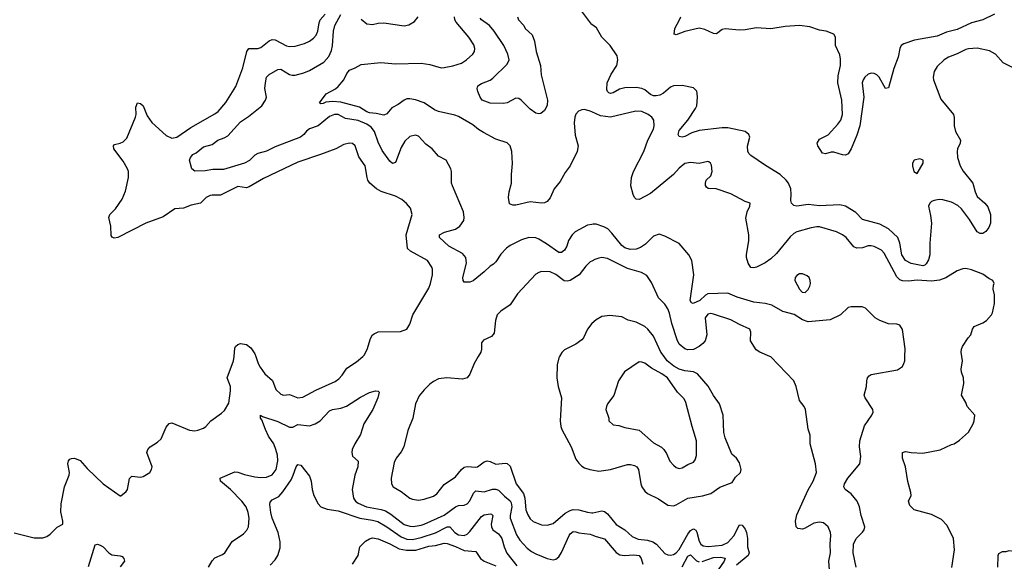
# Model space of a CAD drawing. Header units: inches. Extents: x 1834610 to 2027685, y 642842 to 774116.
# Tile 483 of 632: x 1936008 to 1942879, y 748570 to 752351. Entities that reach past the tile are written whole.
import ezdxf

# ---------------------------------------------------------------- set-up
doc = ezdxf.new("R2010")
doc.units = ezdxf.units.IN
doc.header["$MEASUREMENT"] = 0
for name, color, linetype in [('B9734', 7, 'Continuous'), ('B9735', 7, 'Continuous'), ('B9744', 7, 'Continuous'), ('B9745', 7, 'Continuous')]:
    doc.layers.add(name, color=color, linetype=linetype)

msp = doc.modelspace()

# ---------------------------------------------------------------- linework, layer by layer
at = {"layer": 'B9734', "color": 5}
for points, elevation in [([(1935970, 748768.4), (1936110, 748732.6), (1936170, 748734.7), (1936196.5, 748743.5), (1936220.9, 748759.1), (1936270, 748808.4), (1936309, 748830), (1936309.5, 748850), (1936296.2, 748916.2), (1936296.4, 748970), (1936321, 749090), (1936353, 749170), (1936355.6, 749190), (1936344.7, 749250), (1936348.5, 749271.5), (1936358.3, 749281.7), (1936370, 749288.2), (1936390, 749290.4), (1936430, 749273.4), (1936477.8, 749217.8), (1936591.5, 749111.5), (1936710, 749026), (1936712.9, 749027.1), (1936750, 749056), (1936759.3, 749070), (1936773.2, 749146.8), (1936790, 749164.7), (1936850, 749157.3), (1936870, 749160.7), (1936915.3, 749190), (1936928.7, 749210), (1936933.2, 749230), (1936896, 749330), (1936901.2, 749350), (1936919, 749370), (1936970, 749400.7), (1936995.8, 749424.2), (1937030, 749506), (1937050, 749530.7), (1937070, 749536.3), (1937193.6, 749486.4), (1937230, 749481.6), (1937250, 749486), (1937290, 749499.5), (1937306.6, 749510), (1937341.3, 749550), (1937416.8, 749603.2), (1937437.2, 749622.8), (1937466.8, 749673.2), (1937479.6, 749760.4), (1937479.2, 749790), (1937456.4, 749850), (1937500.4, 749970), (1937503.6, 750000)], 480), ([(1937655.7, 750000), (1937671.7, 749951.7), (1937685.8, 749925.8), (1937718.2, 749878.2), (1937773, 749833), (1937796.5, 749770), (1937830, 749735.8), (1937850, 749728.7), (1937890, 749734.9), (1937950, 749712.1), (1937984.4, 749715.6), (1938075.7, 749764.3), (1938210, 749825.6), (1938235.3, 749844.7), (1938259.1, 749870), (1938290, 749918), (1938358.8, 749961.2), (1938403.3, 750000)], 480), ([(1939208.2, 750000), (1939180.5, 749950), (1939150, 749877.2), (1939130.7, 749850), (1939097.6, 749842.4), (1938988.9, 749851.1), (1938930, 749843.5), (1938894.5, 749825.5), (1938870, 749806.3), (1938830, 749766.3), (1938796.1, 749723.9), (1938768.9, 749670), (1938751.4, 749570), (1938716.8, 749483.2), (1938688, 749370), (1938670, 749333.6), (1938636, 749290), (1938621.1, 749258.9), (1938600.4, 749150), (1938603.1, 749110), (1938613.4, 749090), (1938670, 749057.6), (1938730, 749010.3), (1938750, 749002.6), (1938790, 748997.4), (1938830, 749004.4), (1938895.8, 749024.2), (1938918.6, 749041.4), (1938970, 749104.9), (1939050, 749160.2), (1939090, 749210.2), (1939110, 749226.4), (1939130, 749231.8), (1939190, 749226.7), (1939202.7, 749230), (1939250, 749263.6), (1939270, 749271.7), (1939290, 749267.2), (1939330, 749248), (1939395.6, 749255.6), (1939410, 749251.7), (1939430, 749233.7), (1939471.5, 749110), (1939523.9, 749043.9), (1939533, 749010), (1939540.4, 748930), (1939553.3, 748893.2), (1939570, 748867.2), (1939590, 748847.7), (1939650, 748824.5), (1939690, 748822.2), (1939730, 748834.2), (1939814.3, 748905.7), (1939850, 748925.5), (1939870, 748931.3), (1939910, 748929), (1939970, 748912.1), (1940000, 748907.9)], 480), ([(1939775.8, 750000), (1939770.2, 749989.8), (1939759.1, 749940.9), (1939755.6, 749850), (1939765, 749790), (1939788.1, 749710), (1939779.6, 749550), (1939784.7, 749510), (1939792.3, 749490), (1939855.8, 749370), (1939890, 749283), (1939910, 749254), (1939930, 749234.9), (1939950, 749222.6), (1939986, 749210), (1940000, 749207.7)], 520), ([(1937326.2, 748530), (1937350, 748574), (1937370, 748594), (1937422.5, 748617.5), (1937439.7, 748630), (1937490, 748708.5), (1937570, 748762), (1937593, 748787), (1937604.2, 748810), (1937608.7, 748870), (1937603.5, 748910), (1937588.4, 748950), (1937559.1, 748990), (1937479.8, 749070), (1937409.7, 749130), (1937407.3, 749150), (1937510, 749193.7), (1937530, 749191.9), (1937575.6, 749175.6), (1937650, 749158.9), (1937690, 749154), (1937730, 749156.9), (1937770, 749173.1), (1937796.8, 749210), (1937808.6, 749271.4), (1937805.9, 749310), (1937795.2, 749350), (1937781.7, 749390), (1937744.4, 749444.4), (1937723, 749490), (1937697.2, 749557.3), (1937688, 749570), (1937689.5, 749590.5), (1937701.6, 749581.6), (1937810, 749546.4), (1937890, 749506.8), (1937913, 749507), (1937950, 749524), (1938030, 749516.1), (1938070, 749529.1), (1938104.2, 749550), (1938170, 749620.3), (1938190, 749628.9), (1938250, 749638), (1938287.4, 749652.6), (1938385.1, 749714.9), (1938450, 749748.5), (1938490, 749760.5), (1938510, 749757.3), (1938517.3, 749750), (1938506.7, 749710), (1938471.3, 749630), (1938410.2, 749530), (1938385.8, 749454.2), (1938346.4, 749390), (1938328.2, 749350), (1938324.9, 749330), (1938330, 749304.7), (1938370.4, 749270), (1938368.7, 749230), (1938347.8, 749170), (1938327.3, 749070), (1938338.4, 749010), (1938350.2, 748990), (1938370, 748975.4), (1938428.2, 748950), (1938531.5, 748931.5), (1938561.7, 748921.7), (1938599, 748899), (1938690, 748826.8), (1938730, 748814.8), (1938753.9, 748813.9), (1938810, 748821.9), (1938830, 748828.9), (1938970, 748892.7), (1939050, 748951), (1939070, 748959.7), (1939110, 748962.4), (1939130, 748971.3), (1939150, 748992.7), (1939175.5, 749044.5), (1939190, 749062.6), (1939250, 749054.2), (1939307.5, 749072.5), (1939330, 749073.7), (1939350, 749065.5), (1939390, 749024.3), (1939430, 748992.6), (1939438.3, 748978.3), (1939442.7, 748950), (1939430.1, 748890), (1939431.3, 748870), (1939474.1, 748754.1), (1939497.1, 748717.2), (1939550, 748662.6), (1939579.1, 748639.1), (1939610, 748621.2), (1939690, 748589.1), (1939730, 748579.5), (1939750, 748584.4), (1939770, 748601.3), (1939790, 748630.4), (1939843.2, 748750), (1939850, 748761.7), (1939870, 748777.7), (1939890, 748776.5), (1939910, 748767.6), (1939990, 748760.3), (1940000, 748755.7)], 460), ([(1937756.2, 748543.8), (1937790, 748579.6), (1937809.8, 748610), (1937824.6, 748664.6), (1937826, 748706), (1937812.7, 748770), (1937770.9, 748870), (1937760.3, 748910), (1937752.7, 748967.3), (1937756.4, 748983.6), (1937770, 748998.7), (1937817.4, 749022.6), (1937844.7, 749055.3), (1937902, 749138), (1937917.2, 749170), (1937936.2, 749230), (1937950, 749245.5), (1937970, 749240.5), (1938030, 749164), (1938041.1, 749130), (1938048.8, 749070), (1938060.3, 749030), (1938090, 748970.3), (1938110, 748950.3), (1938153.5, 748933.5), (1938230, 748921.1), (1938381.7, 748870), (1938470, 748857.1), (1938507.1, 748847.1), (1938570.6, 748810.6), (1938670, 748739.7), (1938710, 748723.5), (1938750, 748721.5), (1938810, 748735.5), (1938910, 748769.2), (1938990, 748809.6), (1939010.5, 748810.5), (1939044.6, 748770), (1939070, 748754), (1939110, 748749.4), (1939130, 748758.6), (1939150, 748777.1), (1939230, 748883.2), (1939250, 748893.8), (1939290, 748902), (1939299.6, 748899.6), (1939310.1, 748890.1), (1939298.7, 748830), (1939300.2, 748810), (1939309.2, 748790), (1939350, 748760.7), (1939364.1, 748744.1), (1939372.5, 748730), (1939388.4, 748670), (1939407.6, 748627.6), (1939477.8, 748537.8)], 440), ([(1938329.4, 748550.6), (1938369, 748610), (1938381.2, 748670), (1938422, 748710), (1938450, 748726.8), (1938470, 748732.7), (1938510, 748726), (1938590, 748691.6), (1938655.9, 748655.9), (1938707.3, 748647.3), (1938773.2, 748646.8), (1938863.8, 748676.2), (1938910, 748680.3), (1938970, 748695.6), (1938990, 748693.4), (1939050, 748672.4), (1939110, 748644.4), (1939190, 748637.4), (1939222.8, 748590), (1939249.1, 748570), (1939330, 748538)], 420), ([(1936487.3, 748532.7), (1936534.8, 748685.2), (1936550, 748690.5), (1936570, 748682.6), (1936590, 748670.2), (1936628.9, 748628.9), (1936650, 748616), (1936709, 748609), (1936724.1, 748604.1), (1936735.5, 748590), (1936739.3, 748570), (1936708.2, 748531.8)], 460)]:
    msp.add_lwpolyline(points, dxfattribs=dict(at, elevation=elevation))
at = {"layer": 'B9735', "color": 5}
for points, elevation in [([(1938403.3, 750000), (1938412.2, 750007.8), (1938432.2, 750047.8), (1938455.2, 750124.8), (1938469.7, 750150), (1938481.1, 750158.9), (1938510, 750171.6), (1938665.8, 750174.2), (1938709.6, 750190.4), (1938730, 750224.7), (1938751.2, 750290), (1938862.3, 750477.7), (1938874.8, 750510), (1938888.5, 750570), (1938888.3, 750608.3), (1938883.3, 750623.3), (1938853, 750670), (1938734, 750734), (1938713.2, 750753.2), (1938705.7, 750850), (1938746.2, 750990), (1938735, 751035), (1938708.2, 751068.2), (1938675.4, 751095.4), (1938630, 751119), (1938530, 751150.7), (1938498.3, 751170), (1938451.3, 751210), (1938438.3, 751230), (1938432.4, 751250), (1938418.7, 751330), (1938373.6, 751393.6), (1938350, 751469.3), (1938330, 751485.6), (1938310, 751489.6), (1938270, 751479.6), (1938214.8, 751450), (1938107.3, 751410), (1937950, 751357.3), (1937710, 751243.2), (1937610, 751183.1), (1937590, 751178), (1937530, 751186.9), (1937410, 751125.1), (1937350, 751126.6), (1937336.9, 751123.1), (1937310, 751109.6), (1937269.2, 751070.8), (1937203.5, 751056.5), (1937150, 751036.1), (1937090.2, 751029.8), (1937010, 750975.4), (1936887.3, 750930), (1936693, 750830), (1936666.8, 750826.8), (1936653, 750833), (1936645.3, 750845.3), (1936643.5, 750910), (1936629.7, 750970.3), (1936637, 750990), (1936676.2, 751030), (1936722.5, 751097.5), (1936745.6, 751154.4), (1936768.2, 751250), (1936766.3, 751290), (1936760.5, 751310), (1936730, 751363.6), (1936665.1, 751450), (1936662.7, 751470), (1936670, 751478.8), (1936710, 751488.2), (1936730, 751498), (1936756.4, 751523.6), (1936815.1, 751670), (1936819.7, 751690), (1936818.9, 751741.1), (1936829.8, 751770.2), (1936850, 751765.5), (1936870, 751750.4), (1936898.6, 751678.6), (1936930, 751632.2), (1937030, 751542.8), (1937070, 751524.2), (1937105.2, 751530), (1937201.2, 751598.8), (1937370, 751693.6), (1937392.8, 751710), (1937447, 751773), (1937515.4, 751884.6), (1937564.5, 752015.5), (1937593.6, 752130), (1937608, 752150), (1937670, 752150.1), (1937690, 752156.3), (1937750, 752203), (1937770, 752211.7), (1937791.4, 752211.4), (1937870, 752169.1), (1937890, 752164.7), (1937930, 752166.2), (1937995.8, 752184.2), (1938030, 752201.5), (1938057.3, 752222.7), (1938076, 752244), (1938088.6, 752270), (1938097.2, 752330), (1938105.6, 752350), (1938138.6, 752390)], 480), ([(1940000, 750922), (1939970, 750915.6), (1939883.1, 750870), (1939863.1, 750850), (1939837.6, 750810), (1939825.3, 750770), (1939810, 750742.9), (1939790, 750725.4), (1939770, 750726.6), (1939685.3, 750785.3), (1939630, 750819.7), (1939610, 750827.1), (1939562, 750830), (1939510, 750814), (1939430, 750773.5), (1939405.1, 750754.9), (1939365.9, 750714.1), (1939330, 750660.5), (1939314.8, 750645.2), (1939290, 750629.5), (1939250.3, 750589.7), (1939173, 750527), (1939150, 750518.4), (1939110, 750519.3), (1939102, 750530), (1939101.3, 750550), (1939126, 750650), (1939121, 750690), (1939098.8, 750718.8), (1939003.5, 750770), (1938938, 750830), (1938937.2, 750850), (1938972.1, 750867.9), (1939050, 750888.9), (1939079.6, 750910), (1939106.6, 750950), (1939109.7, 750970), (1939105.7, 751010), (1939027.3, 751190), (1939022, 751210), (1939021.2, 751290), (1939017.2, 751310), (1938985.2, 751370), (1938930, 751399.3), (1938886.6, 751450), (1938841.6, 751481.6), (1938790, 751538.4), (1938770, 751545.6), (1938730, 751535.6), (1938696, 751504), (1938670, 751458), (1938630, 751355.1), (1938610, 751347.6), (1938590, 751363.1), (1938536.7, 751436.7), (1938510, 751495.1), (1938483.2, 751570), (1938460.8, 751600.8), (1938430, 751621.5), (1938370, 751647.8), (1938282.2, 751662.2), (1938230, 751689.8), (1938204.9, 751690), (1938170, 751676.1), (1938091, 751609), (1938030, 751589.8), (1938010, 751572.9), (1937991.6, 751548.4), (1937968.6, 751531.4), (1937790, 751464.1), (1937730, 751434), (1937670, 751416.8), (1937650, 751404.1), (1937611.9, 751368.1), (1937575.8, 751350), (1937430, 751306.2), (1937354.9, 751305.1), (1937303.1, 751296.9), (1937230, 751294.5), (1937209.6, 751309.7), (1937194, 751370), (1937199, 751390), (1937215.3, 751410), (1937239.4, 751420.6), (1937290, 751462.4), (1937350, 751480.3), (1937389.9, 751510.1), (1937434.3, 751525.7), (1937459.7, 751540.3), (1937550, 751638.3), (1937604.7, 751675.3), (1937697.6, 751750), (1937724.2, 751790), (1937729.7, 751810), (1937718.5, 751870), (1937722.2, 751910), (1937731.3, 751950), (1937750, 751968.7), (1937810, 752004.2), (1937830, 752004.9), (1937890, 751967.3), (1937910, 751962.6), (1937930, 751964.2), (1937990, 751979.7), (1938030, 751995.4), (1938130, 752054), (1938165.1, 752094.9), (1938184.2, 752135.8), (1938191.1, 752168.9), (1938198.4, 752270), (1938207.2, 752310), (1938250, 752387.3)], 460), ([(1940000, 751707), (1939990, 751711.2), (1939950, 751722.9), (1939930, 751720.7), (1939908.6, 751711.4), (1939888.9, 751691.1), (1939881.7, 751670), (1939877.8, 751630), (1939884.7, 751544.7), (1939905.5, 751470), (1939899.3, 751430), (1939848.2, 751330), (1939815.1, 751284.9), (1939778.9, 751221.1), (1939738.4, 751170), (1939710, 751106.6), (1939690, 751082), (1939670, 751071.8), (1939650, 751069.6), (1939570, 751080.5), (1939470, 751057), (1939450, 751056), (1939425.6, 751065.6), (1939419.6, 751110), (1939423, 751150), (1939439.7, 751210), (1939439.3, 751270), (1939447.2, 751347.3), (1939442, 751430), (1939430.9, 751470.9), (1939410, 751491.6), (1939330, 751516.9), (1939244.4, 751564.4), (1939210, 751584.2), (1939170, 751615.8), (1939070, 751674.3), (1939045.3, 751685.3), (1938930, 751709), (1938901.6, 751721.6), (1938829.6, 751770), (1938770, 751792.2), (1938730, 751799), (1938710, 751798.2), (1938690, 751789.8), (1938650, 751759.8), (1938605.5, 751734.5), (1938570, 751694), (1938550, 751683.5), (1938496.6, 751696.6), (1938450, 751701.3), (1938430, 751708.4), (1938379.5, 751739.5), (1938250, 751774.4), (1938190, 751780.6), (1938145.3, 751774.7), (1938126.3, 751766.3), (1938110, 751764.5), (1938101.2, 751770), (1938147, 751833), (1938212.2, 751867.7), (1938230, 751884.9), (1938269.5, 751930), (1938290, 751974.8), (1938310, 751999.1), (1938350, 752014), (1938390, 752038), (1938528.7, 752051.3), (1938630, 752043.5), (1938810, 752047.1), (1938870, 752039), (1938950, 752015.5), (1938970, 752016.3), (1939030, 752028.1), (1939090, 752047.8), (1939125.4, 752070), (1939171.2, 752110), (1939181.1, 752130), (1939184, 752150), (1939176.4, 752176.4), (1939142.4, 752230), (1939053.2, 752333.2), (1939044.5, 752350), (1939043.1, 752370)], 440), ([(1938390, 752354.6), (1938430, 752323.1), (1938470, 752318.3), (1938510, 752326.3), (1938550, 752327.9), (1938690, 752307), (1938724.2, 752315.8), (1938762.6, 752337.4), (1938787.8, 752370)], 460), ([(1939481.7, 752370), (1939489.3, 752349.3), (1939525.5, 752310), (1939536.3, 752290), (1939584.2, 752244.2), (1939601.1, 752201.1), (1939612.3, 752130), (1939642.7, 752030), (1939646.4, 751966.4), (1939690.2, 751790.2), (1939688.7, 751751.3), (1939670, 751717.2), (1939644.5, 751695.5), (1939630, 751692.7), (1939610, 751699.3), (1939570, 751726), (1939508.4, 751788.4), (1939490, 751800.5), (1939470, 751802), (1939410.4, 751770), (1939384.8, 751764.8), (1939290, 751768.7), (1939235.1, 751790), (1939222, 751810), (1939206, 751850), (1939201.2, 751870), (1939205.2, 751890), (1939230, 751905.5), (1939290, 751928.2), (1939310, 751943.8), (1939410, 752040.3), (1939422.9, 752070), (1939414.9, 752110), (1939386.7, 752170), (1939319.7, 752270), (1939286.3, 752310), (1939231.3, 752350), (1939221.9, 752361.9)], 420), ([(1940000, 752317.8), (1939998.7, 752318.7), (1939921.1, 752421.1)], 420), ([(1940000, 750664.9), (1939990, 750659.4), (1939958.4, 750630), (1939911.6, 750570), (1939850, 750531), (1939830, 750526.1), (1939808.3, 750528.3), (1939750, 750571.5), (1939710, 750589.8), (1939650, 750592.3), (1939630, 750586.9), (1939610, 750574.7), (1939481.8, 750438.2), (1939430, 750360.7), (1939364.5, 750315.5), (1939340.4, 750290), (1939328.5, 750250), (1939318, 750162), (1939299.9, 750140.1), (1939245.7, 750114.3), (1939230, 750094), (1939230.7, 750050), (1939224.9, 750030), (1939208.2, 750000)], 480), ([(1940000, 750230.5), (1939999.5, 750230), (1939970.3, 750190), (1939942.4, 750130), (1939930, 750116.2), (1939890, 750085.1), (1939810, 750046), (1939791.4, 750028.6), (1939775.8, 750000)], 520), ([(1937503.6, 750000), (1937510, 750058), (1937515.1, 750070), (1937530, 750083), (1937550, 750090.4), (1937590, 750083.7), (1937620.2, 750060.2), (1937650, 750017.1), (1937655.7, 750000)], 480)]:
    msp.add_lwpolyline(points, dxfattribs=dict(at, elevation=elevation))
at = {"layer": 'B9744', "color": 5}
for points, elevation in [([(1940000, 749207.7), (1940050, 749199.6), (1940130, 749210.2), (1940250, 749245.1), (1940270, 749245.7), (1940298.9, 749238.9), (1940315.6, 749230), (1940327.1, 749210), (1940341.7, 749110), (1940349, 749089), (1940370, 749060.2), (1940390, 749043.8), (1940466.4, 749006.4), (1940530, 748962.4), (1940570, 748956.5), (1940590, 748963.5), (1940670, 749010.8), (1940773.4, 749026.6), (1940830, 749043.5), (1940892.7, 749087.3), (1940979.2, 749120.8), (1941003, 749157), (1941038.9, 749190), (1941042, 749210), (1941030, 749256.2), (1941010, 749289.7), (1940977.5, 749317.5), (1940931.8, 749431.8), (1940922.8, 749470), (1940917.8, 749590), (1940891.6, 749670), (1940850, 749726.9), (1940813.3, 749793.3), (1940738.7, 749878.7), (1940710, 749893.6), (1940650, 749899), (1940610, 749911.5), (1940573.2, 749933.2), (1940526.2, 749970), (1940504.2, 750000)], 520), ([(1941659.3, 748510), (1941655, 748570), (1941666.5, 748630), (1941664.1, 748690), (1941668.8, 748748.8), (1941666.6, 748770), (1941649.6, 748810), (1941617.2, 748837.3), (1941590, 748843), (1941550, 748836.3), (1941490, 748800.5), (1941470, 748794), (1941438.6, 748798.6), (1941426, 748810), (1941420.7, 748850), (1941430, 748894.8), (1941510, 749068), (1941545.6, 749130), (1941567.8, 749190), (1941562, 749250), (1941525.1, 749390), (1941524.5, 749450), (1941511.2, 749491.2), (1941491.5, 749630), (1941482, 749650), (1941450, 749693.3), (1941426.6, 749790), (1941410, 749830.6), (1941250, 749996.9), (1941242.8, 750000)], 480), ([(1941845.8, 748530), (1941824.6, 748630), (1941826.4, 748690), (1941845.7, 748730), (1941890, 748773.4), (1941900.5, 748790), (1941904.7, 748810), (1941879.7, 748890), (1941867.6, 748950), (1941851.6, 748990), (1941810, 749040.7), (1941769.4, 749070), (1941759.5, 749090), (1941764.2, 749110), (1941787.8, 749150), (1941869.7, 749250.2), (1941877.4, 749302.6), (1941869.2, 749370), (1941869.9, 749410), (1941903.9, 749516.1), (1941954.7, 749590), (1941963.1, 749610), (1941961.1, 749630), (1941907.8, 749710), (1941900.5, 749730), (1941916.9, 749790), (1941918.4, 749830), (1941924.5, 749850), (1941935.1, 749864.9), (1941950, 749874.4), (1942134.3, 749905.7), (1942169.4, 749930), (1942178.4, 749950), (1942183.6, 749970), (1942184.5, 750000)], 460), ([(1942513.4, 748526.6), (1942532.3, 748650), (1942523.7, 748730), (1942479.8, 748819.8), (1942440.9, 748860.9), (1942370, 748897.6), (1942249.7, 748929.7), (1942218.6, 748958.6), (1942209.2, 748990), (1942229.3, 749030), (1942227, 749050), (1942206.2, 749126.2), (1942189.7, 749230), (1942169.5, 749290.5), (1942169.3, 749330), (1942190, 749336.3), (1942230, 749328.5), (1942310, 749323.7), (1942431.2, 749348.8), (1942510, 749385.5), (1942529.6, 749390.4), (1942565.4, 749414.6), (1942629.5, 749470.5), (1942661.2, 749530), (1942669.3, 749550), (1942673.2, 749590), (1942619, 749650), (1942610, 749678), (1942579.3, 749730), (1942596.3, 749810), (1942594, 749850), (1942580.5, 749890), (1942578.7, 749910), (1942587, 749970), (1942582.5, 750000)], 440), ([(1940000, 748907.9), (1940007, 748907), (1940070, 748921.4), (1940090, 748917.5), (1940110, 748900.2), (1940170, 748827.8), (1940230.2, 748790), (1940281.8, 748741.8), (1940323.7, 748723.7), (1940390, 748717.5), (1940426.6, 748706.6), (1940451.3, 748690), (1940510, 748623.6), (1940530, 748613.8), (1940550, 748612.3), (1940570, 748617.5), (1940590, 748629.3), (1940610, 748651.1), (1940670, 748759.2), (1940690, 748785.5), (1940710, 748796.8), (1940726.4, 748786.4), (1940734.2, 748774.2), (1940749.6, 748710), (1940761.8, 748690), (1940777.5, 748677.5), (1940812.1, 748672.1), (1940910, 748683.4), (1940950, 748702.1), (1940991.6, 748748.4), (1941030, 748825.5), (1941050, 748821.2), (1941070, 748795.2), (1941079.8, 748770), (1941087.1, 748730), (1941087.9, 748670), (1941099.3, 748630), (1941091, 748610), (1941010, 748542.5)], 480), ([(1940000, 748755.7), (1940030, 748742), (1940090, 748726.2), (1940170, 748632.4), (1940195.1, 748615.1), (1940229.4, 748609.4), (1940294.4, 748614.4), (1940330.1, 748610.1), (1940344.6, 748590), (1940356.1, 748550)], 460), ([(1943414.6, 748554.5), (1943370, 748606.9), (1943250, 748662), (1943230, 748663.7), (1943210, 748652), (1943166.8, 748610), (1943110, 748582), (1943083.6, 748583.6), (1943049.5, 748609.5), (1943010, 748648.7), (1942990, 748654), (1942966.8, 748653.2), (1942950, 748638), (1942910, 748642), (1942890, 748635.3), (1942864.7, 748635.3), (1942838, 748622), (1942832.7, 748607.3), (1942832, 748530)], 440), ([(1940630, 748531.5), (1940670, 748605), (1940690, 748615.2), (1940730, 748574.1), (1940750, 748566.5)], 460), ([(1940770, 748567.5), (1940850, 748596.1), (1940897.5, 748597.5), (1940930, 748591.2), (1940923.2, 748570), (1940882.7, 748510)], 460)]:
    msp.add_lwpolyline(points, dxfattribs=dict(at, elevation=elevation))
at = {"layer": 'B9744', "color": 5, "elevation": 540}
msp.add_lwpolyline([(1940330, 749961.6), (1940228.2, 749891.8), (1940187.7, 749830), (1940153, 749727), (1940110.7, 749670), (1940102, 749650), (1940099.1, 749630), (1940118.8, 749570), (1940119.1, 749550), (1940150, 749523), (1940190, 749518), (1940230, 749504.9), (1940330, 749484.9), (1940430, 749397.7), (1940485.9, 749365.9), (1940503.7, 749350), (1940522.5, 749322.5), (1940546, 749270), (1940570, 749240.5), (1940590, 749224.4), (1940610, 749218.4), (1940630, 749222.4), (1940670, 749245.5), (1940710, 749261.6), (1940722.6, 749277.4), (1940731.1, 749308.9), (1940731, 749410), (1940700.3, 749510), (1940657.6, 749677.6), (1940644.4, 749704.4), (1940598.7, 749750), (1940528.2, 749850), (1940490, 749878.8), (1940417.2, 749917.2), (1940370, 749953.3), (1940350, 749960.5)], close=True, dxfattribs=at)
at = {"layer": 'B9745', "color": 5}
for points, elevation in [([(1942810, 752389), (1942730, 752349.4), (1942650, 752329.3), (1942550, 752282.5), (1942475.7, 752264.3), (1942410, 752234.9), (1942252.6, 752207.4), (1942176.7, 752183.3), (1942159.5, 752170), (1942150.2, 752149.8), (1942138, 752090), (1942108.3, 752010), (1942070, 751875.1), (1942050, 751869.6), (1942006.2, 751950), (1941990, 751967), (1941970, 751975.5), (1941950, 751977.2), (1941928.8, 751971.2), (1941905, 751950), (1941893.5, 751930), (1941888.1, 751910), (1941888.7, 751890), (1941899, 751810), (1941870.1, 751610), (1941850, 751545.6), (1941810, 751449.5), (1941790, 751414.5), (1941770, 751405.1), (1941750, 751407.3), (1941690, 751427), (1941670, 751426.6), (1941630, 751414), (1941610, 751419), (1941577.2, 751470), (1941573.2, 751490), (1941590, 751516.3), (1941650, 751547.3), (1941718, 751622), (1941739.1, 751650), (1941749.9, 751690.1), (1941745.5, 751790), (1941717, 751910), (1941720.1, 751959.9), (1941735.2, 752030), (1941736.2, 752076.2), (1941730, 752105.2), (1941700.9, 752170), (1941702, 752230), (1941688.7, 752250), (1941635.3, 752270), (1941590, 752276.8), (1941521.9, 752301.9), (1941450, 752309.9), (1941350, 752302.4), (1941250, 752286.7), (1941150, 752295.1), (1941070, 752280.8), (1941030, 752278.2), (1940930, 752287.2), (1940910, 752281.9), (1940870, 752252.9), (1940850, 752255), (1940790, 752283.4), (1940748.7, 752291.3), (1940650, 752267.7), (1940590, 752245.7), (1940574, 752250), (1940578.9, 752290), (1940613, 752350), (1940620.7, 752370)], 380), ([(1942936.8, 752016.8), (1942870.6, 752050.6), (1942818.2, 752110), (1942774.5, 752134.5), (1942690, 752151), (1942630, 752148.1), (1942610, 752143.2), (1942550, 752111.7), (1942490.3, 752090), (1942458.9, 752070), (1942410, 752024), (1942388.4, 751990), (1942382.8, 751950), (1942385.3, 751930), (1942436.8, 751796.8), (1942524.2, 751690), (1942528.6, 751668.6), (1942529.4, 751610), (1942537.5, 751570), (1942573.7, 751510), (1942570.4, 751490), (1942551.6, 751450), (1942549.2, 751430), (1942553.4, 751390), (1942570.2, 751330), (1942592.7, 751292.7), (1942660.3, 751210), (1942675, 751150), (1942690, 751116.5), (1942743.1, 751070), (1942764.7, 751044.7), (1942782.4, 750990), (1942782.2, 750930), (1942770, 750900.5), (1942750, 750871.3), (1942730, 750858.3), (1942710, 750858), (1942689.7, 750870), (1942636.4, 750956.4), (1942579.8, 751030), (1942554.1, 751054.1), (1942510, 751077.7), (1942450, 751093.8), (1942425, 751095.1), (1942390.3, 751089.7), (1942370, 751081.6), (1942358.4, 751070), (1942350.4, 751050), (1942364.6, 750984.6), (1942370.2, 750930.2), (1942359, 750790), (1942360.1, 750710), (1942350, 750673.3), (1942334.1, 750645.9), (1942323.6, 750636.4), (1942310, 750632.9), (1942228.2, 750648.2), (1942189.1, 750670), (1942163.2, 750710), (1942150.4, 750790), (1942134.8, 750830), (1942070, 750890.6), (1942010, 750923.7), (1941890, 750955.4), (1941843.8, 751003.8), (1941771.3, 751050), (1941730, 751059.4), (1941590, 751050.9), (1941510, 751059.7), (1941430, 751049.3), (1941410, 751053.5), (1941393.5, 751070), (1941389, 751089), (1941392.7, 751132.7), (1941389.8, 751170), (1941372.4, 751210), (1941357.8, 751230), (1941314, 751270), (1941212.7, 751332.7), (1941110, 751403.1), (1941097.1, 751417.1), (1941090, 751433.2), (1941087.8, 751467.8), (1941102, 751530), (1941096.9, 751550), (1941070, 751569.8), (1940950, 751596.4), (1940910, 751596.6), (1940750, 751578), (1940699.4, 751560.6), (1940650, 751536.4), (1940630, 751531.5), (1940610, 751536), (1940603.5, 751550), (1940610, 751577.1), (1940669.8, 751650.2), (1940723.5, 751730), (1940732.4, 751750), (1940738.7, 751810), (1940736.6, 751836.6), (1940732.6, 751852.6), (1940710, 751876.2), (1940630.8, 751890.8), (1940570, 751889.8), (1940550, 751879.3), (1940501, 751839), (1940475.1, 751824.9), (1940450, 751818.4), (1940430, 751819.1), (1940410, 751828.7), (1940370, 751860.5), (1940350, 751870.4), (1940310, 751876.4), (1940230, 751876.2), (1940194.2, 751865.8), (1940150, 751840.3), (1940130, 751835.1), (1940120, 751840), (1940109, 751849), (1940104.7, 751864.7), (1940106.5, 751910), (1940134.9, 751970), (1940174.8, 752030), (1940183.1, 752070), (1940178.4, 752098.4), (1940128.3, 752170), (1940069.6, 752230), (1940033.3, 752293.3), (1940000, 752317.8)], 420), ([(1942582.5, 750000), (1942578, 750030), (1942579.3, 750050), (1942586, 750070), (1942626, 750130), (1942646, 750150), (1942658, 750190), (1942669.5, 750210), (1942730, 750234), (1942755.1, 750250), (1942789.4, 750290), (1942796.1, 750303.9), (1942809.6, 750370), (1942809.6, 750430), (1942801.6, 750470), (1942802.9, 750497.1), (1942809, 750510), (1942798, 750530), (1942770, 750543.7), (1942730, 750574), (1942650, 750605.6), (1942610, 750614), (1942590, 750612), (1942550, 750597.6), (1942470.2, 750549.8), (1942426.7, 750533.3), (1942370, 750524.4), (1942270, 750532.7), (1942210, 750524.8), (1942168.6, 750528.6), (1942150, 750535.8), (1942130, 750556.3), (1942040, 750720), (1942022, 750742), (1941970, 750767.6), (1941950, 750772.6), (1941930, 750771.1), (1941890, 750758), (1941850, 750755.6), (1941830, 750764.5), (1941776.3, 750830), (1941749.8, 750849.8), (1941708.9, 750868.9), (1941590, 750904.8), (1941570, 750905.7), (1941530, 750898.3), (1941430.2, 750869.8), (1941410, 750858.9), (1941384.3, 750835.7), (1941290, 750719.8), (1941250, 750681.5), (1941210, 750653.7), (1941150, 750624.2), (1941130, 750618), (1941110, 750621.2), (1941091.5, 750651.5), (1941080.7, 750690), (1941079.6, 750710), (1941095.6, 750810), (1941096.3, 750850), (1941074.5, 750965.5), (1941083.7, 751010), (1941102, 751050), (1941106, 751070), (1941070, 751082.7), (1940970, 751134.5), (1940869.3, 751169.3), (1940812.7, 751172.7), (1940800.7, 751180.7), (1940792.9, 751192.9), (1940792.7, 751210), (1940799.3, 751230), (1940830, 751260.7), (1940839.7, 751290), (1940834.7, 751334.7), (1940829.6, 751349.6), (1940817.7, 751357.7), (1940810, 751360.7), (1940750, 751347.8), (1940690, 751353.7), (1940650, 751348), (1940610, 751315.1), (1940570.2, 751269.8), (1940410, 751137.4), (1940330, 751096.3), (1940310, 751097.6), (1940298.7, 751110), (1940288.4, 751130), (1940272.8, 751190), (1940276.4, 751250), (1940291.6, 751290), (1940363.1, 751430), (1940390.7, 751509.3), (1940430, 751587.3), (1940435.1, 751610), (1940432.4, 751650), (1940419.6, 751670), (1940393.6, 751690), (1940350, 751709.8), (1940307.9, 751712.1), (1940130, 751669.8), (1940060.9, 751680.9), (1940000, 751707)], 440), ([(1942184.5, 750000), (1942186, 750054), (1942167.9, 750187.9), (1942150, 750218), (1942130, 750225.1), (1942070, 750228), (1942009.8, 750249.8), (1941978, 750270), (1941910, 750336), (1941887, 750347), (1941810, 750346), (1941790, 750341.2), (1941736.3, 750290), (1941664.4, 750255.6), (1941510, 750242), (1941470, 750256), (1941411.7, 750291.7), (1941333.2, 750313.2), (1941256.9, 750356.9), (1941210, 750369), (1941130, 750379.3), (1941014.1, 750414.1), (1940950, 750442.4), (1940810, 750437), (1940793.1, 750426.9), (1940754.9, 750390), (1940708.7, 750370), (1940695.1, 750375.1), (1940687.2, 750390), (1940712.2, 750570), (1940699.5, 750670), (1940677.6, 750710), (1940610, 750789.6), (1940510, 750840.7), (1940470, 750853), (1940430, 750838.9), (1940375.7, 750784.3), (1940339.1, 750760.9), (1940310, 750749.1), (1940267, 750747), (1940230, 750759.1), (1940210, 750773.6), (1940141.1, 750861.1), (1940111.6, 750890), (1940085.2, 750905.2), (1940030, 750922.4), (1940010, 750924.2), (1940000, 750922)], 460), ([(1941242.8, 750000), (1941173.2, 750030), (1941146.5, 750046.5), (1941107.3, 750110), (1941109.3, 750170), (1941104, 750190), (1941030, 750222.4), (1940970, 750256.4), (1940850, 750295.5), (1940830, 750299.3), (1940810, 750295.5), (1940791.3, 750270), (1940803.5, 750150), (1940790.5, 750109.5), (1940775.4, 750090), (1940750.2, 750070), (1940710, 750049), (1940670, 750046.4), (1940650, 750053.2), (1940610, 750085.8), (1940595.4, 750115.4), (1940558.9, 750230), (1940542.7, 750302.7), (1940530, 750333.1), (1940510, 750364.1), (1940466.2, 750410), (1940417.2, 750517.2), (1940384.5, 750564.5), (1940346.8, 750586.8), (1940250, 750614.3), (1940110, 750682.6), (1940070, 750689.8), (1940050, 750686.5), (1940022.6, 750677.4), (1940000, 750664.9)], 480), ([(1940504.2, 750000), (1940482.2, 750030), (1940430, 750141.2), (1940391.4, 750190), (1940370, 750209), (1940310, 750240.3), (1940253.8, 750253.8), (1940210, 750275.8), (1940125.7, 750285.7), (1940070, 750278.5), (1940030, 750255.8), (1940000, 750230.5)], 520)]:
    msp.add_lwpolyline(points, dxfattribs=dict(at, elevation=elevation))
for points, elevation in [([(1942290, 751380.5), (1942251, 751370), (1942238.8, 751350), (1942237.3, 751330), (1942248, 751290), (1942270, 751276), (1942313.1, 751350), (1942312.1, 751370)], 420), ([(1941470, 750575.6), (1941450, 750575.6), (1941430, 750566), (1941419.3, 750550), (1941416.4, 750530), (1941450, 750470.6), (1941468.7, 750448.7), (1941490, 750447.3), (1941510, 750466.8), (1941522, 750490), (1941527, 750510), (1941524.5, 750530), (1941516.2, 750550), (1941502.7, 750562.7)], 460)]:
    msp.add_lwpolyline(points, close=True, dxfattribs=dict(at, elevation=elevation))

doc.saveas('drawing.dxf')
